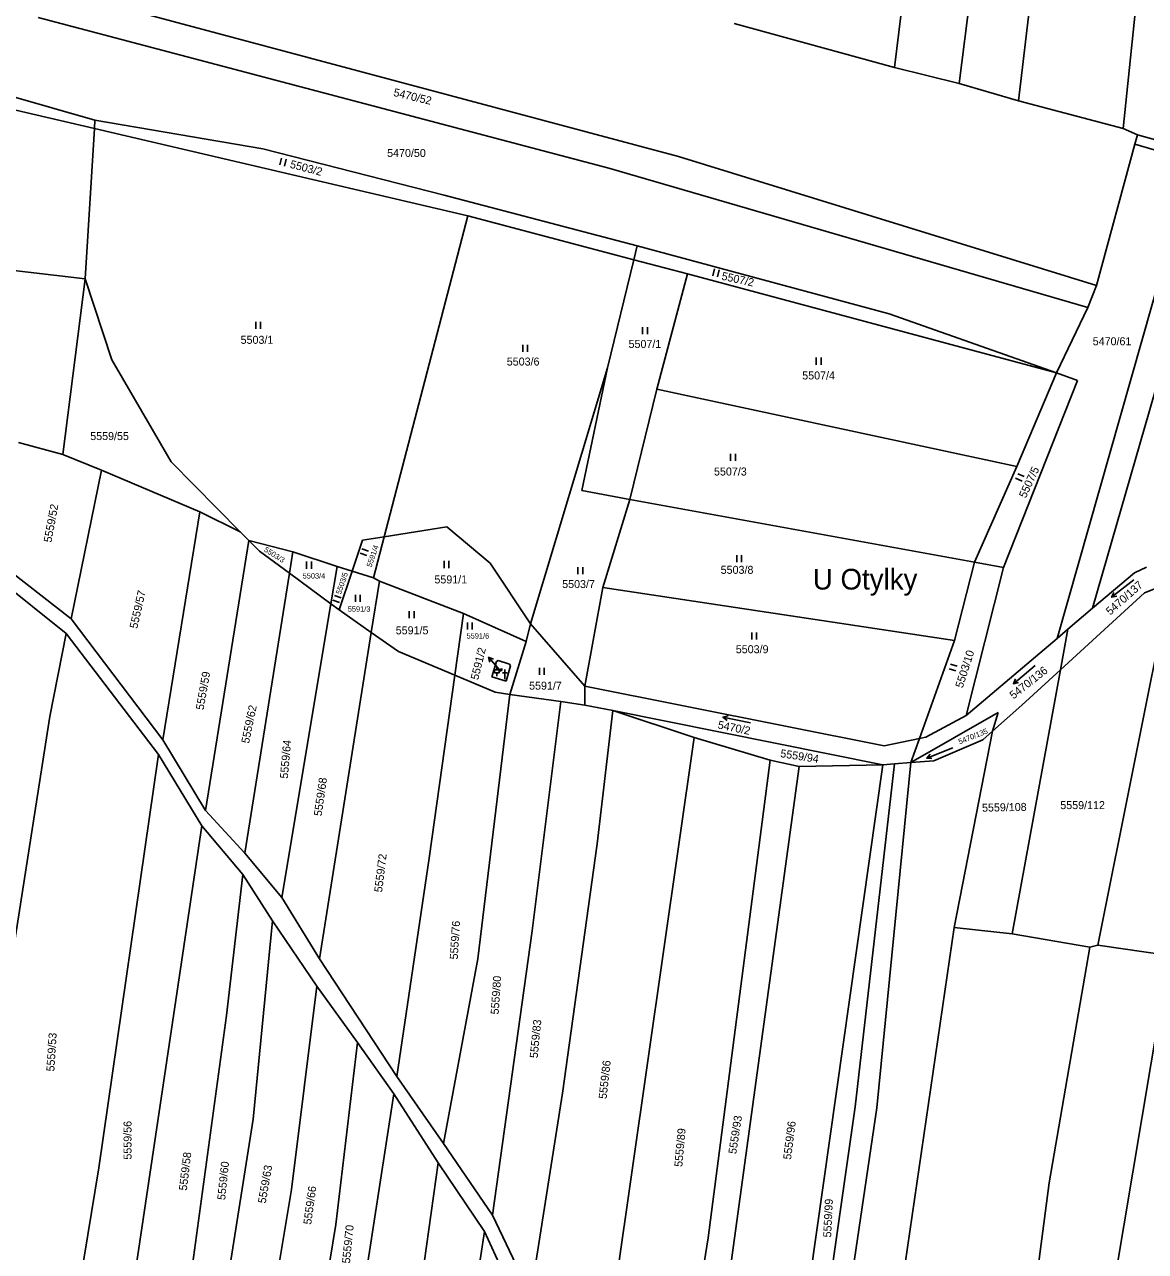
# Model space of a CAD drawing. Extents: x -593183 to -588034, y -1130415 to -1124994.
# Drawn here: x -591410 to -591171.8, y -1126413 to -1126152.3 of the extents above; entities that cross this region are included whole.
import ezdxf

# ---------------------------------------------------------------- set-up
doc = ezdxf.new("R2010")
doc.units = 0
for name, color, linetype in [('Vrstva 1', 7, 'Continuous'), ('Vrstva 15', 7, 'Continuous'), ('Vrstva 16', 7, 'Continuous'), ('Vrstva 18', 7, 'Continuous'), ('Vrstva 19', 7, 'Continuous'), ('Vrstva 25', 7, 'Continuous')]:
    doc.layers.add(name, color=color, linetype=linetype)

msp = doc.modelspace()

# ---------------------------------------------------------------- linework, layer by layer
at = {"layer": 'Vrstva 1'}
for p, q in [((-591184.61, -1125951.42), (-591211.38, -1126164.82)), ((-591173.83, -1125952.55), (-591198.75, -1126168.49)), ((-591176.57, -1126174.42), (-591153.44, -1125954.68)), ((-591211.92, -1126052.36), (-591225.14, -1126161.42)), ((-591271.04, -1126180.31), (-591462.81, -1126129.09)), ((-591285.87, -1126182.79), (-591407.13, -1126150.84)), ((-591259.24, -1126152.11), (-591225.14, -1126161.42)), ((-591225.14, -1126161.42), (-591211.38, -1126164.82)), ((-591211.38, -1126164.82), (-591198.75, -1126168.49)), ((-591395.08, -1126172.62), (-591413.39, -1126167.36)), ((-591414.9, -1126169.79), (-591395.19, -1126174.4)), ((-591198.75, -1126168.49), (-591176.57, -1126174.42)), ((-591395.19, -1126174.4), (-591395.08, -1126172.62)), ((-591359.37, -1126178.69), (-591395.08, -1126172.62)), ((-591397.12, -1126206.3), (-591395.19, -1126174.4)), ((-591395.19, -1126174.4), (-591315.84, -1126192.96)), ((-591176.57, -1126174.42), (-591173.49, -1126175.76)), ((-591173.49, -1126175.76), (-591174.05, -1126177.72)), ((-591173.49, -1126175.76), (-591156.45, -1126180.5)), ((-591320.83, -1126188.52), (-591359.37, -1126178.69)), ((-591174.05, -1126177.72), (-591182.2, -1126207.78)), ((-591174.05, -1126177.72), (-591161.75, -1126181.37)), ((-591182.2, -1126207.78), (-591271.04, -1126180.31)), ((-591190.59, -1126282.74), (-591161.75, -1126181.37)), ((-591184.03, -1126212.42), (-591285.87, -1126182.79)), ((-591183.03, -1126276.32), (-591156.28, -1126183.32)), ((-591320.83, -1126188.52), (-591279.8, -1126199.33)), ((-591315.84, -1126192.96), (-591333.59, -1126261.13)), ((-591315.84, -1126192.96), (-591280.52, -1126202.27)), ((-591279.8, -1126199.33), (-591280.52, -1126202.27)), ((-591279.8, -1126199.33), (-591226.27, -1126213.76)), ((-591280.52, -1126202.27), (-591286.16, -1126225.27)), ((-591280.52, -1126202.27), (-591269.15, -1126205.27)), ((-591397.12, -1126206.3), (-591431.38, -1126202.37)), ((-591401.89, -1126243.66), (-591397.12, -1126206.3)), ((-591391.48, -1126223.52), (-591397.12, -1126206.3)), ((-591269.15, -1126205.27), (-591275.62, -1126229.76)), ((-591190.73, -1126226.32), (-591269.15, -1126205.27)), ((-591182.2, -1126207.78), (-591184.03, -1126212.42)), ((-591190.73, -1126226.32), (-591184.03, -1126212.42)), ((-591190.73, -1126226.32), (-591226.27, -1126213.76)), ((-591378.89, -1126245.23), (-591391.48, -1126223.52)), ((-591302.48, -1126279.62), (-591286.16, -1126225.27)), ((-591286.16, -1126225.27), (-591291.59, -1126251.32)), ((-591201.94, -1126267.68), (-591186.25, -1126227.9)), ((-591199.13, -1126246.22), (-591190.73, -1126226.32)), ((-591186.25, -1126227.9), (-591190.73, -1126226.32)), ((-591281.37, -1126253.19), (-591275.62, -1126229.76)), ((-591275.62, -1126229.76), (-591199.13, -1126246.22)), ((-591401.89, -1126243.66), (-591411.32, -1126241.14)), ((-591401.89, -1126243.66), (-591393.67, -1126246.99)), ((-591364.18, -1126260.07), (-591378.89, -1126245.23)), ((-591199.13, -1126246.22), (-591208.13, -1126266.55)), ((-591393.67, -1126246.99), (-591400.13, -1126278.59)), ((-591393.67, -1126246.99), (-591372.75, -1126255.84)), ((-591291.59, -1126251.32), (-591281.37, -1126253.19)), ((-591287.16, -1126271.91), (-591281.37, -1126253.19)), ((-591281.37, -1126253.19), (-591208.13, -1126266.55)), ((-591372.75, -1126255.84), (-591380.62, -1126304.29)), ((-591372.75, -1126255.84), (-591364.18, -1126260.07)), ((-591320.3, -1126259.02), (-591333.59, -1126261.13)), ((-591311.04, -1126266.71), (-591320.3, -1126259.02)), ((-591362.34, -1126261.92), (-591371.54, -1126319.27)), ((-591362.34, -1126261.92), (-591364.18, -1126260.07)), ((-591360.11, -1126264.18), (-591362.34, -1126261.92)), ((-591362.34, -1126261.92), (-591353.01, -1126264.36)), ((-591338.2, -1126261.86), (-591340.41, -1126268.44)), ((-591333.59, -1126261.13), (-591338.2, -1126261.86)), ((-591333.59, -1126261.13), (-591335.86, -1126269.86)), ((-591353.73, -1126268.89), (-591360.11, -1126264.18)), ((-591353.01, -1126264.36), (-591353.73, -1126268.89)), ((-591353.01, -1126264.36), (-591343.58, -1126267.45)), ((-591400.13, -1126278.59), (-591416.79, -1126265.58)), ((-591343.58, -1126267.45), (-591344.91, -1126275.39)), ((-591343.58, -1126267.45), (-591340.41, -1126268.44)), ((-591302.48, -1126279.62), (-591311.04, -1126266.71)), ((-591208.13, -1126266.55), (-591212.4, -1126283.17)), ((-591208.13, -1126266.55), (-591201.94, -1126267.68)), ((-591418.09, -1126268.26), (-591401.16, -1126281.72)), ((-591353.73, -1126268.89), (-591363.23, -1126328.38)), ((-591344.91, -1126275.39), (-591353.73, -1126268.89)), ((-591340.41, -1126268.44), (-591343.18, -1126276.67)), ((-591340.41, -1126268.44), (-591335.86, -1126269.86)), ((-591335.86, -1126269.86), (-591334.6, -1126270.56)), ((-591209.88, -1126299.1), (-591201.94, -1126267.68)), ((-591174.15, -1126268.79), (-591183.03, -1126276.32)), ((-591171.6, -1126267.62), (-591174.15, -1126268.79)), ((-591334.6, -1126270.56), (-591336.34, -1126281.48)), ((-591316.76, -1126277.44), (-591334.6, -1126270.56)), ((-591287.16, -1126271.91), (-591290.96, -1126292.89)), ((-591212.4, -1126283.17), (-591287.16, -1126271.91)), ((-591181.91, -1126347.88), (-591166.47, -1126270.84)), ((-591172, -1126273.05), (-591166.47, -1126270.84)), ((-591189.88, -1126289.42), (-591172, -1126273.05)), ((-591344.91, -1126275.39), (-591355.37, -1126337.77)), ((-591343.18, -1126276.67), (-591344.91, -1126275.39)), ((-591343.18, -1126276.67), (-591336.34, -1126281.48)), ((-591316.76, -1126277.44), (-591318.6, -1126290.55)), ((-591303.4, -1126283.4), (-591316.76, -1126277.44)), ((-591183.03, -1126276.32), (-591188.3, -1126280.79)), ((-591380.62, -1126304.29), (-591400.13, -1126278.59)), ((-591303.4, -1126283.4), (-591302.48, -1126279.62)), ((-591290.96, -1126292.89), (-591302.48, -1126279.62)), ((-591401.16, -1126281.72), (-591404.63, -1126299.34)), ((-591381.55, -1126307.4), (-591401.16, -1126281.72)), ((-591336.34, -1126281.48), (-591347.37, -1126350.81)), ((-591336.34, -1126281.48), (-591330.59, -1126285.52)), ((-591190.59, -1126282.74), (-591209.88, -1126299.1)), ((-591188.3, -1126280.79), (-591190.59, -1126282.74)), ((-591189.88, -1126289.42), (-591188.3, -1126280.79)), ((-591330.59, -1126285.52), (-591318.6, -1126290.55)), ((-591303.4, -1126283.4), (-591306.86, -1126294.62)), ((-591212.4, -1126283.17), (-591219.83, -1126303.97)), ((-591310.74, -1126290.88), (-591309.74, -1126287.66)), ((-591309.74, -1126287.66), (-591309.4, -1126287.45)), ((-591309.4, -1126287.45), (-591306.93, -1126288.22)), ((-591306.93, -1126288.22), (-591306.75, -1126288.59)), ((-591318.6, -1126290.55), (-591324.06, -1126329.43)), ((-591318.6, -1126290.55), (-591309.98, -1126294.17)), ((-591307.7, -1126291.82), (-591310.74, -1126290.88)), ((-591306.75, -1126288.59), (-591307.7, -1126291.82)), ((-591200.16, -1126345.52), (-591189.88, -1126289.42)), ((-591198.11, -1126296.95), (-591189.88, -1126289.42)), ((-591227.32, -1126305.55), (-591290.96, -1126292.89)), ((-591290.96, -1126292.89), (-591290.94, -1126296.89)), ((-591306.86, -1126294.62), (-591313.7, -1126350.78)), ((-591309.98, -1126294.17), (-591306.86, -1126294.62)), ((-591306.86, -1126294.62), (-591296.08, -1126296.16)), ((-591296.08, -1126296.16), (-591302.16, -1126344.85)), ((-591296.08, -1126296.16), (-591290.94, -1126296.89)), ((-591290.94, -1126296.89), (-591285.02, -1126298.07)), ((-591288.3, -1126326.41), (-591285.02, -1126298.07)), ((-591285.02, -1126298.07), (-591227.65, -1126309.56)), ((-591285.02, -1126298.07), (-591267.72, -1126303.77)), ((-591221.67, -1126309.1), (-591203.12, -1126298.46)), ((-591204.3, -1126302.45), (-591198.11, -1126296.95)), ((-591203.12, -1126298.46), (-591204.3, -1126302.45)), ((-591404.63, -1126299.34), (-591416.61, -1126375.52)), ((-591209.88, -1126299.1), (-591218.48, -1126303.68)), ((-591267.72, -1126303.77), (-591289.45, -1126455.11)), ((-591267.72, -1126303.77), (-591251.57, -1126308.58)), ((-591219.83, -1126303.97), (-591227.32, -1126305.55)), ((-591219.83, -1126303.97), (-591221.67, -1126309.1)), ((-591218.48, -1126303.68), (-591219.83, -1126303.97)), ((-591204.3, -1126302.45), (-591212.48, -1126344.12)), ((-591206.36, -1126304.28), (-591204.3, -1126302.45)), ((-591371.54, -1126319.27), (-591380.62, -1126304.29)), ((-591216.76, -1126308.72), (-591206.36, -1126304.28)), ((-591394.21, -1126395.2), (-591381.55, -1126307.4)), ((-591372.34, -1126322.56), (-591381.55, -1126307.4)), ((-591251.57, -1126308.58), (-591264.76, -1126410.06)), ((-591245.42, -1126309.94), (-591251.57, -1126308.58)), ((-591221.67, -1126309.1), (-591228.9, -1126382.47)), ((-591225.11, -1126309.36), (-591221.67, -1126309.1)), ((-591221.67, -1126309.1), (-591216.76, -1126308.72)), ((-591271.66, -1126501.24), (-591245.42, -1126309.94)), ((-591227.65, -1126309.56), (-591258.06, -1126524.65)), ((-591245.42, -1126309.94), (-591227.65, -1126309.56)), ((-591225.11, -1126309.36), (-591233.53, -1126382.28)), ((-591227.65, -1126309.56), (-591225.11, -1126309.36)), ((-591363.23, -1126328.38), (-591371.54, -1126319.27)), ((-591388.73, -1126432.4), (-591372.34, -1126322.56)), ((-591363.61, -1126332.86), (-591372.34, -1126322.56)), ((-591295.73, -1126379.38), (-591288.3, -1126326.41)), ((-591355.37, -1126337.77), (-591363.23, -1126328.38)), ((-591324.06, -1126329.43), (-591330.94, -1126375.78)), ((-591367.08, -1126362.86), (-591363.61, -1126332.86)), ((-591357.33, -1126342.74), (-591363.61, -1126332.86)), ((-591347.37, -1126350.81), (-591355.37, -1126337.77)), ((-591357.33, -1126342.74), (-591361.47, -1126384.87)), ((-591347.92, -1126356.62), (-591357.33, -1126342.74)), ((-591302.16, -1126344.85), (-591310.59, -1126405.24)), ((-591212.48, -1126344.12), (-591225.93, -1126436.61)), ((-591212.48, -1126344.12), (-591200.16, -1126345.52)), ((-591200.16, -1126345.52), (-591183.59, -1126348.32)), ((-591183.59, -1126348.32), (-591192.28, -1126398.4)), ((-591181.91, -1126347.88), (-591183.59, -1126348.32)), ((-591166.75, -1126350.13), (-591181.91, -1126347.88)), ((-591330.94, -1126375.78), (-591347.37, -1126350.81)), ((-591313.7, -1126350.78), (-591320.99, -1126390.05)), ((-591179.07, -1126423.62), (-591166.75, -1126350.13)), ((-591353.32, -1126399.79), (-591347.92, -1126356.62)), ((-591339.28, -1126368.61), (-591347.92, -1126356.62)), ((-591375.38, -1126423.35), (-591367.08, -1126362.86)), ((-591339.28, -1126368.61), (-591343.87, -1126407.28)), ((-591331.53, -1126379.5), (-591339.28, -1126368.61)), ((-591320.99, -1126390.05), (-591330.94, -1126375.78)), ((-591343.86, -1126459.16), (-591331.53, -1126379.5)), ((-591322.13, -1126394.17), (-591331.53, -1126379.5)), ((-591302.47, -1126422.32), (-591295.73, -1126379.38)), ((-591233.53, -1126382.28), (-591254.43, -1126529.13)), ((-591228.9, -1126382.47), (-591249.73, -1126523.65)), ((-591361.47, -1126384.87), (-591371.9, -1126451.04)), ((-591310.59, -1126405.24), (-591320.99, -1126390.05)), ((-591408.75, -1126482.42), (-591394.21, -1126395.2)), ((-591322.13, -1126394.17), (-591332.68, -1126469.3)), ((-591312.27, -1126408.73), (-591322.13, -1126394.17)), ((-591353.32, -1126399.79), (-591361.6, -1126449.33)), ((-591192.28, -1126398.4), (-591202.1, -1126473.28)), ((-591310.59, -1126405.24), (-591302.47, -1126422.32)), ((-591343.87, -1126407.28), (-591352.4, -1126458.56)), ((-591320.45, -1126463.08), (-591312.27, -1126408.73)), ((-591302.73, -1126429.45), (-591312.27, -1126408.73)), ((-591264.76, -1126410.06), (-591277.11, -1126489.86))]:
    msp.add_line(p, q, dxfattribs=at)
at = {"layer": 'Vrstva 16'}
msp.add_line((-591308.81, -1126289.75), (-591309.46, -1126289), dxfattribs=at)
at = {"layer": 'Vrstva 25'}
for p, q in [((-591355.4, -1126180.68), (-591355.78, -1126182.13)), ((-591354.79, -1126182.39), (-591354.41, -1126180.94)), ((-591263.42, -1126204.21), (-591263.74, -1126205.68)), ((-591262.75, -1126205.9), (-591262.42, -1126204.43)), ((-591360.89, -1126215.45), (-591360.89, -1126216.95)), ((-591359.86, -1126216.95), (-591359.86, -1126215.45)), ((-591278.68, -1126216.58), (-591278.68, -1126218.08)), ((-591277.66, -1126218.08), (-591277.66, -1126216.58)), ((-591304.14, -1126220.32), (-591304.14, -1126221.82)), ((-591303.11, -1126221.82), (-591303.11, -1126220.32)), ((-591241.76, -1126223.07), (-591241.76, -1126224.57)), ((-591240.73, -1126224.57), (-591240.73, -1126223.07)), ((-591259.98, -1126243.52), (-591259.98, -1126245.02)), ((-591258.96, -1126245.02), (-591258.96, -1126243.52)), ((-591199.39, -1126248.66), (-591198.03, -1126249.29)), ((-591197.6, -1126248.36), (-591198.96, -1126247.73)), ((-591338.67, -1126264.64), (-591337.25, -1126265.13)), ((-591336.92, -1126264.17), (-591338.34, -1126263.68)), ((-591350.09, -1126266.42), (-591350.09, -1126267.92)), ((-591349.07, -1126267.92), (-591349.07, -1126266.42)), ((-591320.86, -1126266.28), (-591320.86, -1126267.78)), ((-591319.84, -1126267.78), (-591319.84, -1126266.28)), ((-591258.67, -1126265.06), (-591258.67, -1126266.56)), ((-591257.65, -1126266.56), (-591257.65, -1126265.06)), ((-591292.41, -1126267.59), (-591292.41, -1126269.09)), ((-591291.39, -1126269.09), (-591291.39, -1126267.59)), ((-591174.29, -1126270.28), (-591179.01, -1126274)), ((-591344.5, -1126274.59), (-591343.08, -1126275.07)), ((-591342.75, -1126274.1), (-591344.18, -1126273.62)), ((-591339.72, -1126273.49), (-591339.72, -1126274.99)), ((-591338.7, -1126274.99), (-591338.7, -1126273.49)), ((-591328.27, -1126276.94), (-591328.27, -1126278.44)), ((-591327.24, -1126278.44), (-591327.24, -1126276.94)), ((-591315.91, -1126279.32), (-591315.91, -1126280.82)), ((-591314.89, -1126280.82), (-591314.89, -1126279.32)), ((-591255.47, -1126281.45), (-591255.47, -1126282.95)), ((-591254.45, -1126282.95), (-591254.45, -1126281.45)), ((-591309.46, -1126289), (-591311.41, -1126286.72)), ((-591211.81, -1126288.66), (-591213.24, -1126288.2)), ((-591309.68, -1126289.38), (-591309.68, -1126288.71)), ((-591309.68, -1126290.05), (-591309.68, -1126290.72)), ((-591307.47, -1126290.04), (-591308.47, -1126290.04)), ((-591307.97, -1126291.38), (-591307.97, -1126289.37)), ((-591300.59, -1126288.97), (-591300.59, -1126290.47)), ((-591299.57, -1126290.47), (-591299.57, -1126288.97)), ((-591213.55, -1126289.18), (-591212.12, -1126289.63)), ((-591195.27, -1126288.48), (-591199.85, -1126292.36)), ((-591255.71, -1126300.65), (-591261.59, -1126299.45)), ((-591212.72, -1126305.96), (-591218.3, -1126308.16))]:
    msp.add_line(p, q, dxfattribs=at)
for points in [[(-591177.91, -1126273.77), (-591179.01, -1126274), (-591178.53, -1126272.98)], [(-591311.14, -1126287.81), (-591311.41, -1126286.72), (-591310.38, -1126287.16)], [(-591198.76, -1126292.09), (-591199.85, -1126292.36), (-591199.41, -1126291.33)], [(-591260.71, -1126300.14), (-591261.59, -1126299.45), (-591260.51, -1126299.16)], [(-591217.19, -1126308.26), (-591218.3, -1126308.16), (-591217.55, -1126307.33)]]:
    msp.add_lwpolyline(points, dxfattribs=at)
msp.add_lwpolyline([(-591310.18, -1126290.05), (-591309.18, -1126290.05), (-591309.18, -1126289.38), (-591310.18, -1126289.38)], close=True, dxfattribs=at)
for radius in [0.175, 0.15]:
    msp.add_circle((-591308.69, -1126289.38), radius, dxfattribs=at)

# ---------------------------------------------------------------- texts
at = {"layer": 'Vrstva 15'}
msp.add_text('U Otylky', height=4.4, dxfattribs=at).set_placement((-591242.5, -1126272.35))
at = {"layer": 'Vrstva 16'}
msp.add_text('5591/2', height=1.7, rotation=76.225, dxfattribs=at).set_placement((-591313.61, -1126291.66))
at = {"layer": 'Vrstva 18'}
for s, height, rotation, p in [('5470/52', 1.7, 346.5473, (-591331.74, -1126167.46)), ('5503/2', 1.7, 345.3639, (-591353.74, -1126182.71)), ('5507/2', 1.7, 347.5596, (-591262, -1126206.49)), ('5507/5', 1.7, 65.1635, (-591197.23, -1126253.05)), ('5559/52', 1.7, 79.6208, (-591404.32, -1126262.44)), ('5503/3', 1.14, 327.3676, (-591359.25, -1126264.15)), ('5591/4', 1.14, 70.96, (-591336.31, -1126267.69)), ('5503/5', 1.14, 71.6056, (-591342.8, -1126273.47)), ('5559/57', 1.7, 77.1076, (-591386.09, -1126280.76)), ('5470/137', 1.7, 41.4211, (-591179.3, -1126277.9)), ('5503/10', 1.7, 72.3127, (-591210.65, -1126293.39)), ('5559/59', 1.7, 79.9267, (-591371.99, -1126298.03)), ('5470/136', 1.7, 38.3333, (-591199.85, -1126295.73)), ('5559/62', 1.7, 78.2794, (-591362.33, -1126305.15)), ('5470/2', 1.7, 348.5241, (-591262.8, -1126301.85)), ('5470/135', 1.14, 21.5047, (-591211.3, -1126305.26)), ('5559/64', 1.7, 84.9137, (-591354.08, -1126312.58)), ('5559/94', 1.7, 351.174, (-591249.49, -1126307.95)), ('5559/68', 1.7, 81.9601, (-591346.89, -1126320.56)), ('5559/108', 1.7, 1.1804, (-591206.52, -1126319.56)), ('5559/72', 1.7, 83.0741, (-591334.05, -1126336.76)), ('5559/76', 1.7, 86.4801, (-591317.97, -1126350.98)), ('5559/80', 1.7, 86.0692, (-591309.28, -1126362.67)), ('5559/83', 1.7, 84.3292, (-591300.99, -1126371.97)), ('5559/53', 1.7, 86.4057, (-591403.71, -1126374.78)), ('5559/86', 1.7, 83.6847, (-591286.34, -1126380.65)), ('5559/93', 1.7, 81.1096, (-591258.79, -1126392.36)), ('5559/56', 1.7, 90, (-591387.29, -1126393.47)), ('5559/89', 1.7, 84.87, (-591270.25, -1126395.07)), ('5559/96', 1.7, 82.7997, (-591247.14, -1126393.55)), ('5559/58', 1.7, 83.06, (-591375.56, -1126400.13)), ('5559/60', 1.7, 84.0658, (-591367.4, -1126402.12)), ('5559/63', 1.7, 80.1743, (-591358.79, -1126402.88)), ('5559/66', 1.7, 82.2429, (-591349.11, -1126407.35)), ('5559/99', 1.7, 87.2829, (-591238.61, -1126410.04)), ('5559/70', 1.7, 84.2648, (-591340.88, -1126415.61))]:
    msp.add_text(s, height=height, rotation=rotation, dxfattribs=at).set_placement(p)
for s, height, p in [('5470/50', 1.7, (-591332.97, -1126180.44)), ('5503/1', 1.7, (-591364.11, -1126220.14)), ('5507/1', 1.7, (-591281.66, -1126221.02)), ('5470/61', 1.7, (-591183.01, -1126220.45)), ('5503/6', 1.7, (-591307.54, -1126224.76)), ('5507/4', 1.7, (-591244.75, -1126227.71)), ('5559/55', 1.7, (-591396.07, -1126240.59)), ('5507/3', 1.7, (-591263.5, -1126248.12)), ('5503/8', 1.7, (-591262.08, -1126269.01)), ('5503/4', 1.14, (-591350.93, -1126270.01)), ('5591/1', 1.7, (-591322.92, -1126271.05)), ('5503/7', 1.7, (-591295.77, -1126272.03)), ('5591/3', 1.14, (-591341.34, -1126277.05)), ('5591/5', 1.7, (-591331.14, -1126281.86)), ('5591/6', 1.14, (-591316.09, -1126282.77)), ('5503/9', 1.7, (-591258.87, -1126285.88)), ('5591/7', 1.7, (-591302.8, -1126293.62)), ('5559/112', 1.7, (-591189.9, -1126319))]:
    msp.add_text(s, height=height, dxfattribs=at).set_placement(p)
at = {"layer": 'Vrstva 19'}
msp.add_text('5591/2', height=0.1, dxfattribs=at).set_placement((-591308.81, -1126289.75))

doc.saveas('drawing.dxf')
